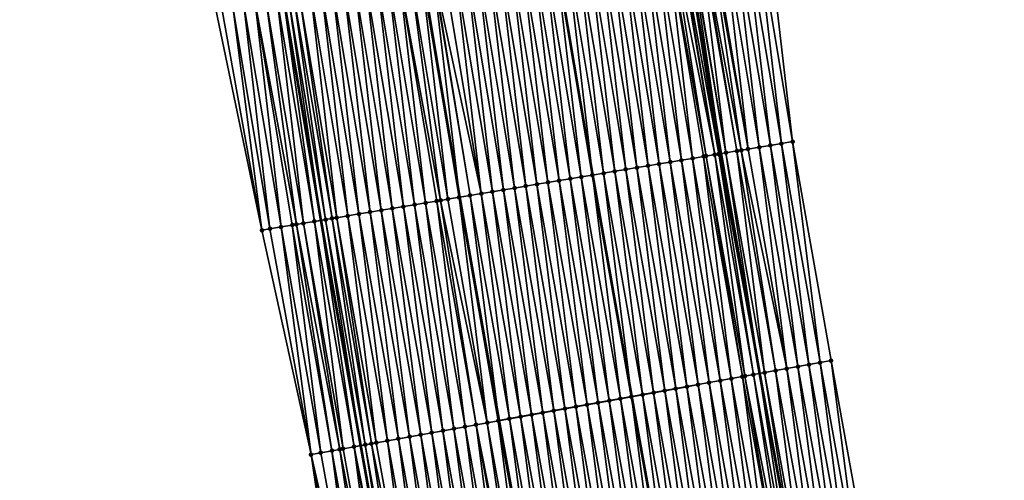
# Model space of a CAD drawing. Header units: feet. Extents: x 2007189 to 2022806, y 818621 to 837694.
# Tile 265 of 656: x 2011422 to 2011509, y 827265 to 827306. Entities that reach past the tile are written whole.
import ezdxf

# ---------------------------------------------------------------- set-up
doc = ezdxf.new("R2010")
doc.units = ezdxf.units.FT
doc.header["$MEASUREMENT"] = 0
for name, color, linetype, lineweight in [('EP_Travel Lane', 172, 'Continuous', 53), ('Road Shots', 141, 'Continuous', 100), ('Road X-Section', 40, 'Continuous', 13), ('STRIPING', 60, 'Continuous', 53)]:
    doc.layers.add(name, color=color, linetype=linetype, lineweight=lineweight)
doc.layers.add('I-77-MM17-21_SB-Surface-Border', color=7, linetype='Continuous')
doc.layers.add('I-77-MM17-21_SB-Surface-TIN', color=7, linetype='Continuous')

msp = doc.modelspace()

# ---------------------------------------------------------------- linework, layer by layer
at = {"layer": 'EP_Travel Lane'}
for points in [[(2011461.611, 827432.376, 309.488), (2011464.648, 827412.607, 309.493), (2011467.684, 827392.839, 309.502), (2011470.721, 827373.071, 309.527), (2011473.893, 827353.504, 309.521), (2011477.187, 827333.777, 309.524), (2011480.482, 827314.05, 309.549), (2011483.776, 827294.323, 309.576), (2011487.207, 827274.808, 309.643), (2011490.77, 827255.128, 309.674), (2011494.333, 827235.448, 309.736), (2011497.897, 827215.768, 309.792), (2011501.607, 827196.329, 309.832), (2011505.474, 827176.706, 309.868), (2011509.34, 827157.083, 309.91), (2011513.206, 827137.461, 310.004), (2011517.175, 827118.006, 310.08), (2011521.251, 827098.426, 310.181), (2011525.327, 827078.846, 310.295), (2011529.403, 827059.266, 310.413), (2011533.66, 827039.971, 310.509), (2011538.115, 827020.473, 310.614), (2011542.569, 827000.976, 310.719), (2011547.024, 826981.478, 310.833)], [(2011426.064, 827426.916, 310.794), (2011429.091, 827407.147, 310.802), (2011432.117, 827387.377, 310.828), (2011435.143, 827367.607, 310.851), (2011438.384, 827347.575, 310.855), (2011441.678, 827327.848, 310.845), (2011444.972, 827308.122, 310.868), (2011448.266, 827288.395, 310.946), (2011451.785, 827268.398, 311.017), (2011455.349, 827248.718, 311.053), (2011458.912, 827229.038, 311.106), (2011462.475, 827209.358, 311.148), (2011466.304, 827189.375, 311.196), (2011470.173, 827169.753, 311.222), (2011474.042, 827150.131, 311.281), (2011477.911, 827130.509, 311.393), (2011481.944, 827110.678, 311.453), (2011486.02, 827091.098, 311.535), (2011490.096, 827071.518, 311.642), (2011494.172, 827051.938, 311.763), (2011498.561, 827032.021, 311.834), (2011503.034, 827012.527, 311.925), (2011507.507, 826993.034, 312.024), (2011511.98, 826973.541, 312.131)]]:
    msp.add_polyline3d(points, dxfattribs=at)
at = {"layer": 'I-77-MM17-21_SB-Surface-Border', "color": 3, "linetype": 'Continuous', "lineweight": -3}
for points in [[(2011466.989, 827433.201, 309.261), (2011470.025, 827413.433, 309.277), (2011473.062, 827393.665, 309.278), (2011476.099, 827373.897, 309.291), (2011480.245, 827354.564, 309.259), (2011483.539, 827334.838, 309.252), (2011487.82, 827315.275, 309.221), (2011490.128, 827295.384, 309.303), (2011493.545, 827275.954, 309.337), (2011497.109, 827256.274, 309.373), (2011500.672, 827236.595, 309.43), (2011503.251, 827216.737, 309.549), (2011507.932, 827197.574, 309.526), (2011511.799, 827177.952, 309.559), (2011515.666, 827158.329, 309.614), (2011519.534, 827138.707, 309.701), (2011523.485, 827119.318, 309.79), (2011527.561, 827099.738, 309.885), (2011531.637, 827080.158, 309.994), (2011535.713, 827060.578, 310.1), (2011539.923, 827041.389, 310.19), (2011544.345, 827021.884, 310.285), (2011547.791, 827002.158, 310.445), (2011553.189, 826982.874, 310.509)], [(2011508.502, 826972.753, 312.228), (2011503.139, 826992.045, 312.154), (2011499.054, 827011.626, 312.036), (2011494.003, 827030.988, 311.939), (2011490.004, 827051.071, 311.856), (2011485.577, 827070.578, 311.78), (2011481.447, 827090.147, 311.674), (2011478.28, 827109.916, 311.548), (2011474.77, 827129.89, 311.451), (2011470.246, 827149.383, 311.353), (2011466.741, 827169.077, 311.302), (2011463.038, 827188.732, 311.291), (2011457.694, 827208.493, 311.337), (2011454.198, 827228.185, 311.3), (2011450.314, 827247.807, 311.256), (2011447.416, 827267.607, 311.166), (2011443.058, 827287.525, 311.167), (2011438.967, 827307.119, 311.141), (2011435.842, 827326.874, 311.084), (2011432.027, 827346.514, 311.113), (2011429.61, 827366.757, 311.049), (2011426.783, 827386.558, 311.006), (2011425.4, 827406.58, 310.921), (2011421.567, 827426.226, 310.937)]]:
    msp.add_polyline3d(points, dxfattribs=at)
at = {"layer": 'I-77-MM17-21_SB-Surface-TIN', "color": 128, "linetype": 'Continuous', "lineweight": -3}
for points in [[(2011488.155, 827295.055, 309.398), (2011485.847, 827314.946, 309.315), (2011484.861, 827314.781, 309.36)], [(2011489.142, 827295.219, 309.35), (2011486.834, 827315.111, 309.268), (2011485.847, 827314.946, 309.315)], [(2011488.155, 827295.055, 309.398), (2011489.142, 827295.219, 309.35), (2011485.847, 827314.946, 309.315)], [(2011490.128, 827295.384, 309.303), (2011487.82, 827315.275, 309.221), (2011486.834, 827315.111, 309.268)], [(2011489.142, 827295.219, 309.35), (2011490.128, 827295.384, 309.303), (2011486.834, 827315.111, 309.268)], [(2011483.585, 827294.292, 309.584), (2011480.482, 827314.05, 309.549), (2011480.002, 827313.97, 309.567)], [(2011480.86, 827314.113, 309.536), (2011480.482, 827314.05, 309.549), (2011483.776, 827294.323, 309.576)], [(2011483.585, 827294.292, 309.584), (2011483.776, 827294.323, 309.576), (2011480.482, 827314.05, 309.549)], [(2011484.21, 827294.396, 309.557), (2011480.916, 827314.123, 309.535), (2011480.86, 827314.113, 309.536)], [(2011484.21, 827294.396, 309.557), (2011480.86, 827314.113, 309.536), (2011483.776, 827294.323, 309.576)], [(2011484.21, 827294.396, 309.557), (2011481.754, 827314.263, 309.493), (2011480.916, 827314.123, 309.535)], [(2011485.196, 827294.561, 309.525), (2011481.902, 827314.287, 309.485), (2011481.754, 827314.263, 309.493)], [(2011484.21, 827294.396, 309.557), (2011485.196, 827294.561, 309.525), (2011481.754, 827314.263, 309.493)], [(2011485.575, 827294.624, 309.515), (2011482.661, 827314.414, 309.461), (2011481.902, 827314.287, 309.485)], [(2011485.196, 827294.561, 309.525), (2011485.575, 827294.624, 309.515), (2011481.902, 827314.287, 309.485)], [(2011486.183, 827294.725, 309.496), (2011482.888, 827314.452, 309.456), (2011482.661, 827314.414, 309.461)], [(2011485.575, 827294.624, 309.515), (2011486.183, 827294.725, 309.496), (2011482.661, 827314.414, 309.461)], [(2011486.183, 827294.725, 309.496), (2011483.875, 827314.617, 309.404), (2011482.888, 827314.452, 309.456)], [(2011487.169, 827294.89, 309.443), (2011484.861, 827314.781, 309.36), (2011483.875, 827314.617, 309.404)], [(2011486.183, 827294.725, 309.496), (2011487.169, 827294.89, 309.443), (2011483.875, 827314.617, 309.404)], [(2011487.169, 827294.89, 309.443), (2011488.155, 827295.055, 309.398), (2011484.861, 827314.781, 309.36)], [(2011477.305, 827293.243, 309.847), (2011474.998, 827313.135, 309.771), (2011474.011, 827312.97, 309.81)], [(2011478.292, 827293.408, 309.808), (2011475.984, 827313.299, 309.734), (2011474.998, 827313.135, 309.771)], [(2011477.305, 827293.243, 309.847), (2011478.292, 827293.408, 309.808), (2011474.998, 827313.135, 309.771)], [(2011479.278, 827293.573, 309.769), (2011476.97, 827313.464, 309.695), (2011475.984, 827313.299, 309.734)], [(2011478.292, 827293.408, 309.808), (2011479.278, 827293.573, 309.769), (2011475.984, 827313.299, 309.734)], [(2011480.265, 827293.737, 309.732), (2011477.957, 827313.629, 309.655), (2011476.97, 827313.464, 309.695)], [(2011479.278, 827293.573, 309.769), (2011480.265, 827293.737, 309.732), (2011476.97, 827313.464, 309.695)], [(2011481.251, 827293.902, 309.692), (2011478.943, 827313.793, 309.621), (2011477.957, 827313.629, 309.655)], [(2011480.265, 827293.737, 309.732), (2011481.251, 827293.902, 309.692), (2011477.957, 827313.629, 309.655)], [(2011482.46, 827294.104, 309.651), (2011479.315, 827313.856, 309.608), (2011478.943, 827313.793, 309.621)], [(2011481.251, 827293.902, 309.692), (2011482.237, 827294.067, 309.659), (2011478.943, 827313.793, 309.621)], [(2011482.237, 827294.067, 309.659), (2011482.46, 827294.104, 309.651), (2011478.943, 827313.793, 309.621)], [(2011483.224, 827294.231, 309.61), (2011479.929, 827313.958, 309.572), (2011479.315, 827313.856, 309.608)], [(2011482.46, 827294.104, 309.651), (2011483.224, 827294.231, 309.61), (2011479.315, 827313.856, 309.608)], [(2011483.224, 827294.231, 309.61), (2011480.002, 827313.97, 309.567), (2011479.929, 827313.958, 309.572)], [(2011483.224, 827294.231, 309.61), (2011483.585, 827294.292, 309.584), (2011480.002, 827313.97, 309.567)], [(2011470.066, 827312.311, 309.968), (2011469.079, 827312.147, 309.999), (2011472.374, 827292.42, 310.031)], [(2011473.36, 827292.584, 310.001), (2011471.052, 827312.476, 309.924), (2011470.066, 827312.311, 309.968)], [(2011473.36, 827292.584, 310.001), (2011470.066, 827312.311, 309.968), (2011472.374, 827292.42, 310.031)], [(2011474.346, 827292.749, 309.96), (2011472.039, 827312.641, 309.883), (2011471.052, 827312.476, 309.924)], [(2011473.36, 827292.584, 310.001), (2011474.346, 827292.749, 309.96), (2011471.052, 827312.476, 309.924)], [(2011475.333, 827292.914, 309.919), (2011473.025, 827312.805, 309.847), (2011472.039, 827312.641, 309.883)], [(2011474.346, 827292.749, 309.96), (2011475.333, 827292.914, 309.919), (2011472.039, 827312.641, 309.883)], [(2011476.319, 827293.078, 309.881), (2011474.011, 827312.97, 309.81), (2011473.025, 827312.805, 309.847)], [(2011475.333, 827292.914, 309.919), (2011476.319, 827293.078, 309.881), (2011473.025, 827312.805, 309.847)], [(2011476.319, 827293.078, 309.881), (2011477.305, 827293.243, 309.847), (2011474.011, 827312.97, 309.81)], [(2011467.442, 827291.596, 310.218), (2011465.134, 827311.488, 310.146), (2011464.148, 827311.323, 310.188)], [(2011468.428, 827291.761, 310.175), (2011466.12, 827311.653, 310.108), (2011465.134, 827311.488, 310.146)], [(2011467.442, 827291.596, 310.218), (2011468.428, 827291.761, 310.175), (2011465.134, 827311.488, 310.146)], [(2011469.415, 827291.926, 310.134), (2011467.107, 827311.817, 310.069), (2011466.12, 827311.653, 310.108)], [(2011468.428, 827291.761, 310.175), (2011469.415, 827291.926, 310.134), (2011466.12, 827311.653, 310.108)], [(2011470.401, 827292.09, 310.097), (2011468.093, 827311.982, 310.033), (2011467.107, 827311.817, 310.069)], [(2011469.415, 827291.926, 310.134), (2011470.401, 827292.09, 310.097), (2011467.107, 827311.817, 310.069)], [(2011471.387, 827292.255, 310.063), (2011469.079, 827312.147, 309.999), (2011468.093, 827311.982, 310.033)], [(2011470.401, 827292.09, 310.097), (2011471.387, 827292.255, 310.063), (2011468.093, 827311.982, 310.033)], [(2011471.387, 827292.255, 310.063), (2011472.374, 827292.42, 310.031), (2011469.079, 827312.147, 309.999)], [(2011462.51, 827290.773, 310.43), (2011459.216, 827310.5, 310.393), (2011458.315, 827310.349, 310.422)], [(2011462.51, 827290.773, 310.43), (2011460.202, 827310.664, 310.346), (2011459.216, 827310.5, 310.393)], [(2011463.497, 827290.938, 310.383), (2011461.189, 827310.829, 310.307), (2011460.202, 827310.664, 310.346)], [(2011462.51, 827290.773, 310.43), (2011463.497, 827290.938, 310.383), (2011460.202, 827310.664, 310.346)], [(2011464.483, 827291.102, 310.339), (2011462.175, 827310.994, 310.266), (2011461.189, 827310.829, 310.307)], [(2011463.497, 827290.938, 310.383), (2011464.483, 827291.102, 310.339), (2011461.189, 827310.829, 310.307)], [(2011465.469, 827291.267, 310.298), (2011463.161, 827311.159, 310.228), (2011462.175, 827310.994, 310.266)], [(2011464.483, 827291.102, 310.339), (2011465.469, 827291.267, 310.298), (2011462.175, 827310.994, 310.266)], [(2011466.456, 827291.432, 310.258), (2011464.148, 827311.323, 310.188), (2011463.161, 827311.159, 310.228)], [(2011465.469, 827291.267, 310.298), (2011466.456, 827291.432, 310.258), (2011463.161, 827311.159, 310.228)], [(2011466.456, 827291.432, 310.258), (2011467.442, 827291.596, 310.218), (2011464.148, 827311.323, 310.188)], [(2011456.592, 827289.785, 310.629), (2011454.284, 827309.676, 310.554), (2011453.298, 827309.512, 310.588)], [(2011457.579, 827289.95, 310.596), (2011455.271, 827309.841, 310.529), (2011454.284, 827309.676, 310.554)], [(2011456.592, 827289.785, 310.629), (2011457.579, 827289.95, 310.596), (2011454.284, 827309.676, 310.554)], [(2011458.897, 827290.17, 310.562), (2011456.257, 827310.006, 310.497), (2011455.271, 827309.841, 310.529)], [(2011457.579, 827289.95, 310.596), (2011458.565, 827290.114, 310.57), (2011455.271, 827309.841, 310.529)], [(2011458.565, 827290.114, 310.57), (2011458.897, 827290.17, 310.562), (2011455.271, 827309.841, 310.529)], [(2011459.551, 827290.279, 310.54), (2011457.243, 827310.17, 310.45), (2011456.257, 827310.006, 310.497)], [(2011458.897, 827290.17, 310.562), (2011459.551, 827290.279, 310.54), (2011456.257, 827310.006, 310.497)], [(2011460.538, 827290.444, 310.495), (2011457.285, 827310.177, 310.449), (2011457.243, 827310.17, 310.45)], [(2011459.551, 827290.279, 310.54), (2011460.538, 827290.444, 310.495), (2011457.243, 827310.17, 310.45)], [(2011458.23, 827310.335, 310.424), (2011457.285, 827310.177, 310.449), (2011460.579, 827290.451, 310.494)], [(2011460.538, 827290.444, 310.495), (2011460.579, 827290.451, 310.494), (2011457.285, 827310.177, 310.449)], [(2011461.524, 827290.608, 310.462), (2011458.315, 827310.349, 310.422), (2011458.23, 827310.335, 310.424)], [(2011461.524, 827290.608, 310.462), (2011458.23, 827310.335, 310.424), (2011460.579, 827290.451, 310.494)], [(2011461.524, 827290.608, 310.462), (2011462.51, 827290.773, 310.43), (2011458.315, 827310.349, 310.422)], [(2011451.66, 827288.962, 310.827), (2011449.353, 827308.853, 310.733), (2011448.366, 827308.688, 310.766)], [(2011452.647, 827289.126, 310.789), (2011450.339, 827309.018, 310.698), (2011449.353, 827308.853, 310.733)], [(2011451.66, 827288.962, 310.827), (2011452.647, 827289.126, 310.789), (2011449.353, 827308.853, 310.733)], [(2011453.633, 827289.291, 310.749), (2011451.325, 827309.182, 310.661), (2011450.339, 827309.018, 310.698)], [(2011452.647, 827289.126, 310.789), (2011453.633, 827289.291, 310.749), (2011450.339, 827309.018, 310.698)], [(2011454.619, 827289.456, 310.707), (2011452.312, 827309.347, 310.623), (2011451.325, 827309.182, 310.661)], [(2011453.633, 827289.291, 310.749), (2011454.619, 827289.456, 310.707), (2011451.325, 827309.182, 310.661)], [(2011455.606, 827289.62, 310.666), (2011453.298, 827309.512, 310.588), (2011452.312, 827309.347, 310.623)], [(2011454.619, 827289.456, 310.707), (2011455.606, 827289.62, 310.666), (2011452.312, 827309.347, 310.623)], [(2011455.606, 827289.62, 310.666), (2011456.592, 827289.785, 310.629), (2011453.298, 827309.512, 310.588)], [(2011446.729, 827288.138, 310.995), (2011444.421, 827308.03, 310.883), (2011443.434, 827307.865, 310.922)], [(2011447.715, 827288.303, 310.96), (2011444.972, 827308.122, 310.868), (2011444.421, 827308.03, 310.883)], [(2011446.729, 827288.138, 310.995), (2011447.715, 827288.303, 310.96), (2011444.421, 827308.03, 310.883)], [(2011445.407, 827308.194, 310.855), (2011444.972, 827308.122, 310.868), (2011448.266, 827288.395, 310.946)], [(2011447.715, 827288.303, 310.96), (2011448.266, 827288.395, 310.946), (2011444.972, 827308.122, 310.868)], [(2011448.701, 827288.467, 310.935), (2011445.885, 827308.274, 310.844), (2011445.407, 827308.194, 310.855)], [(2011448.701, 827288.467, 310.935), (2011445.407, 827308.194, 310.855), (2011448.266, 827288.395, 310.946)], [(2011449.279, 827288.564, 310.919), (2011446.393, 827308.359, 310.829), (2011445.885, 827308.274, 310.844)], [(2011448.701, 827288.467, 310.935), (2011449.279, 827288.564, 310.919), (2011445.885, 827308.274, 310.844)], [(2011449.688, 827288.632, 310.907), (2011447.38, 827308.524, 310.798), (2011446.393, 827308.359, 310.829)], [(2011449.279, 827288.564, 310.919), (2011449.688, 827288.632, 310.907), (2011446.393, 827308.359, 310.829)], [(2011450.674, 827288.797, 310.868), (2011448.366, 827308.688, 310.766), (2011447.38, 827308.524, 310.798)], [(2011449.688, 827288.632, 310.907), (2011450.674, 827288.797, 310.868), (2011447.38, 827308.524, 310.798)], [(2011450.674, 827288.797, 310.868), (2011451.66, 827288.962, 310.827), (2011448.366, 827308.688, 310.766)], [(2011443.058, 827287.525, 311.167), (2011439.489, 827307.206, 311.123), (2011438.967, 827307.119, 311.141)], [(2011443.058, 827287.525, 311.167), (2011440.475, 827307.371, 311.077), (2011439.489, 827307.206, 311.123)], [(2011443.77, 827287.644, 311.141), (2011441.462, 827307.536, 311.016), (2011440.475, 827307.371, 311.077)], [(2011443.058, 827287.525, 311.167), (2011443.77, 827287.644, 311.141), (2011440.475, 827307.371, 311.077)], [(2011444.756, 827287.809, 311.093), (2011442.448, 827307.7, 310.964), (2011441.462, 827307.536, 311.016)], [(2011443.77, 827287.644, 311.141), (2011444.756, 827287.809, 311.093), (2011441.462, 827307.536, 311.016)], [(2011445.742, 827287.973, 311.042), (2011442.469, 827307.704, 310.963), (2011442.448, 827307.7, 310.964)], [(2011444.756, 827287.809, 311.093), (2011445.742, 827287.973, 311.042), (2011442.448, 827307.7, 310.964)], [(2011446.113, 827288.035, 311.023), (2011443.434, 827307.865, 310.922), (2011442.469, 827307.704, 310.963)], [(2011445.742, 827287.973, 311.042), (2011446.113, 827288.035, 311.023), (2011442.469, 827307.704, 310.963)], [(2011446.113, 827288.035, 311.023), (2011446.729, 827288.138, 310.995), (2011443.434, 827307.865, 310.922)], [(2011489.609, 827275.242, 309.536), (2011487.169, 827294.89, 309.443), (2011486.183, 827294.725, 309.496)], [(2011490.593, 827275.42, 309.483), (2011488.155, 827295.055, 309.398), (2011487.169, 827294.89, 309.443)], [(2011489.609, 827275.242, 309.536), (2011490.593, 827275.42, 309.483), (2011487.169, 827294.89, 309.443)], [(2011491.577, 827275.598, 309.435), (2011489.142, 827295.219, 309.35), (2011488.155, 827295.055, 309.398)], [(2011490.593, 827275.42, 309.483), (2011491.577, 827275.598, 309.435), (2011488.155, 827295.055, 309.398)], [(2011492.561, 827275.776, 309.388), (2011490.128, 827295.384, 309.303), (2011489.142, 827295.219, 309.35)], [(2011491.577, 827275.598, 309.435), (2011492.561, 827275.776, 309.388), (2011489.142, 827295.219, 309.35)], [(2011492.561, 827275.776, 309.388), (2011493.545, 827275.954, 309.337), (2011490.128, 827295.384, 309.303)], [(2011483.705, 827274.174, 309.785), (2011481.251, 827293.902, 309.692), (2011480.265, 827293.737, 309.732)], [(2011484.689, 827274.352, 309.747), (2011482.237, 827294.067, 309.659), (2011481.251, 827293.902, 309.692)], [(2011483.705, 827274.174, 309.785), (2011484.689, 827274.352, 309.747), (2011481.251, 827293.902, 309.692)], [(2011485.673, 827274.53, 309.714), (2011482.46, 827294.104, 309.651), (2011482.237, 827294.067, 309.659)], [(2011484.689, 827274.352, 309.747), (2011485.673, 827274.53, 309.714), (2011482.237, 827294.067, 309.659)], [(2011485.902, 827274.572, 309.705), (2011483.224, 827294.231, 309.61), (2011482.46, 827294.104, 309.651)], [(2011485.673, 827274.53, 309.714), (2011485.902, 827274.572, 309.705), (2011482.46, 827294.104, 309.651)], [(2011486.657, 827274.708, 309.671), (2011483.585, 827294.292, 309.584), (2011483.224, 827294.231, 309.61)], [(2011485.902, 827274.572, 309.705), (2011486.657, 827274.708, 309.671), (2011483.224, 827294.231, 309.61)], [(2011483.585, 827294.292, 309.584), (2011487.207, 827274.808, 309.643), (2011483.776, 827294.323, 309.576)], [(2011486.657, 827274.708, 309.671), (2011487.207, 827274.808, 309.643), (2011483.585, 827294.292, 309.584)], [(2011484.21, 827294.396, 309.557), (2011483.776, 827294.323, 309.576), (2011487.207, 827274.808, 309.643)], [(2011487.641, 827274.886, 309.62), (2011485.196, 827294.561, 309.525), (2011484.21, 827294.396, 309.557)], [(2011487.641, 827274.886, 309.62), (2011484.21, 827294.396, 309.557), (2011487.207, 827274.808, 309.643)], [(2011488.625, 827275.064, 309.574), (2011485.575, 827294.624, 309.515), (2011485.196, 827294.561, 309.525)], [(2011487.641, 827274.886, 309.62), (2011488.625, 827275.064, 309.574), (2011485.196, 827294.561, 309.525)], [(2011489.609, 827275.242, 309.536), (2011486.183, 827294.725, 309.496), (2011485.575, 827294.624, 309.515)], [(2011488.625, 827275.064, 309.574), (2011489.609, 827275.242, 309.536), (2011485.575, 827294.624, 309.515)], [(2011478.785, 827273.284, 309.97), (2011476.319, 827293.078, 309.881), (2011475.333, 827292.914, 309.919)], [(2011479.769, 827273.462, 309.934), (2011477.305, 827293.243, 309.847), (2011476.319, 827293.078, 309.881)], [(2011478.785, 827273.284, 309.97), (2011479.769, 827273.462, 309.934), (2011476.319, 827293.078, 309.881)], [(2011480.753, 827273.64, 309.9), (2011478.292, 827293.408, 309.808), (2011477.305, 827293.243, 309.847)], [(2011479.769, 827273.462, 309.934), (2011480.753, 827273.64, 309.9), (2011477.305, 827293.243, 309.847)], [(2011481.737, 827273.818, 309.86), (2011479.278, 827293.573, 309.769), (2011478.292, 827293.408, 309.808)], [(2011480.753, 827273.64, 309.9), (2011481.737, 827273.818, 309.86), (2011478.292, 827293.408, 309.808)], [(2011482.721, 827273.996, 309.824), (2011480.265, 827293.737, 309.732), (2011479.278, 827293.573, 309.769)], [(2011481.737, 827273.818, 309.86), (2011482.721, 827273.996, 309.824), (2011479.278, 827293.573, 309.769)], [(2011482.721, 827273.996, 309.824), (2011483.705, 827274.174, 309.785), (2011480.265, 827293.737, 309.732)], [(2011473.865, 827272.393, 310.151), (2011471.387, 827292.255, 310.063), (2011470.401, 827292.09, 310.097)], [(2011474.849, 827272.571, 310.116), (2011472.374, 827292.42, 310.031), (2011471.387, 827292.255, 310.063)], [(2011473.865, 827272.393, 310.151), (2011474.849, 827272.571, 310.116), (2011471.387, 827292.255, 310.063)], [(2011473.36, 827292.584, 310.001), (2011472.374, 827292.42, 310.031), (2011475.833, 827272.749, 310.082)], [(2011474.849, 827272.571, 310.116), (2011475.833, 827272.749, 310.082), (2011472.374, 827292.42, 310.031)], [(2011476.817, 827272.927, 310.05), (2011474.346, 827292.749, 309.96), (2011473.36, 827292.584, 310.001)], [(2011476.817, 827272.927, 310.05), (2011473.36, 827292.584, 310.001), (2011475.833, 827272.749, 310.082)], [(2011477.801, 827273.106, 310.008), (2011475.333, 827292.914, 309.919), (2011474.346, 827292.749, 309.96)], [(2011476.817, 827272.927, 310.05), (2011477.801, 827273.106, 310.008), (2011474.346, 827292.749, 309.96)], [(2011477.801, 827273.106, 310.008), (2011478.785, 827273.284, 309.97), (2011475.333, 827292.914, 309.919)], [(2011468.945, 827271.503, 310.356), (2011466.456, 827291.432, 310.258), (2011465.469, 827291.267, 310.298)], [(2011469.929, 827271.681, 310.316), (2011467.442, 827291.596, 310.218), (2011466.456, 827291.432, 310.258)], [(2011468.945, 827271.503, 310.356), (2011469.929, 827271.681, 310.316), (2011466.456, 827291.432, 310.258)], [(2011470.913, 827271.859, 310.273), (2011468.428, 827291.761, 310.175), (2011467.442, 827291.596, 310.218)], [(2011469.929, 827271.681, 310.316), (2011470.913, 827271.859, 310.273), (2011467.442, 827291.596, 310.218)], [(2011471.897, 827272.037, 310.23), (2011469.415, 827291.926, 310.134), (2011468.428, 827291.761, 310.175)], [(2011470.913, 827271.859, 310.273), (2011471.897, 827272.037, 310.23), (2011468.428, 827291.761, 310.175)], [(2011472.881, 827272.215, 310.189), (2011470.401, 827292.09, 310.097), (2011469.415, 827291.926, 310.134)], [(2011471.897, 827272.037, 310.23), (2011472.881, 827272.215, 310.189), (2011469.415, 827291.926, 310.134)], [(2011472.881, 827272.215, 310.189), (2011473.865, 827272.393, 310.151), (2011470.401, 827292.09, 310.097)], [(2011463.041, 827270.435, 310.585), (2011460.538, 827290.444, 310.495), (2011459.551, 827290.279, 310.54)], [(2011464.025, 827270.613, 310.549), (2011460.579, 827290.451, 310.494), (2011460.538, 827290.444, 310.495)], [(2011463.041, 827270.435, 310.585), (2011464.025, 827270.613, 310.549), (2011460.538, 827290.444, 310.495)], [(2011461.524, 827290.608, 310.462), (2011460.579, 827290.451, 310.494), (2011464.068, 827270.62, 310.548)], [(2011464.025, 827270.613, 310.549), (2011464.068, 827270.62, 310.548), (2011460.579, 827290.451, 310.494)], [(2011465.009, 827270.791, 310.515), (2011462.51, 827290.773, 310.43), (2011461.524, 827290.608, 310.462)], [(2011465.009, 827270.791, 310.515), (2011461.524, 827290.608, 310.462), (2011464.068, 827270.62, 310.548)], [(2011465.993, 827270.969, 310.476), (2011463.497, 827290.938, 310.383), (2011462.51, 827290.773, 310.43)], [(2011465.009, 827270.791, 310.515), (2011465.993, 827270.969, 310.476), (2011462.51, 827290.773, 310.43)], [(2011466.977, 827271.147, 310.434), (2011464.483, 827291.102, 310.339), (2011463.497, 827290.938, 310.383)], [(2011465.993, 827270.969, 310.476), (2011466.977, 827271.147, 310.434), (2011463.497, 827290.938, 310.383)], [(2011467.961, 827271.325, 310.393), (2011465.469, 827291.267, 310.298), (2011464.483, 827291.102, 310.339)], [(2011466.977, 827271.147, 310.434), (2011467.961, 827271.325, 310.393), (2011464.483, 827291.102, 310.339)], [(2011467.961, 827271.325, 310.393), (2011468.945, 827271.503, 310.356), (2011465.469, 827291.267, 310.298)], [(2011458.121, 827269.544, 310.772), (2011455.606, 827289.62, 310.666), (2011454.619, 827289.456, 310.707)], [(2011459.105, 827269.722, 310.732), (2011456.592, 827289.785, 310.629), (2011455.606, 827289.62, 310.666)], [(2011458.121, 827269.544, 310.772), (2011459.105, 827269.722, 310.732), (2011455.606, 827289.62, 310.666)], [(2011460.089, 827269.9, 310.694), (2011457.579, 827289.95, 310.596), (2011456.592, 827289.785, 310.629)], [(2011459.105, 827269.722, 310.732), (2011460.089, 827269.9, 310.694), (2011456.592, 827289.785, 310.629)], [(2011461.073, 827270.078, 310.656), (2011458.565, 827290.114, 310.57), (2011457.579, 827289.95, 310.596)], [(2011460.089, 827269.9, 310.694), (2011461.073, 827270.078, 310.656), (2011457.579, 827289.95, 310.596)], [(2011462.057, 827270.257, 310.622), (2011458.897, 827290.17, 310.562), (2011458.565, 827290.114, 310.57)], [(2011461.073, 827270.078, 310.656), (2011462.057, 827270.257, 310.622), (2011458.565, 827290.114, 310.57)], [(2011463.041, 827270.435, 310.585), (2011459.551, 827290.279, 310.54), (2011458.897, 827290.17, 310.562)], [(2011462.057, 827270.257, 310.622), (2011463.041, 827270.435, 310.585), (2011458.897, 827290.17, 310.562)], [(2011453.201, 827268.654, 310.98), (2011450.674, 827288.797, 310.868), (2011449.688, 827288.632, 310.907)], [(2011454.185, 827268.832, 310.94), (2011451.66, 827288.962, 310.827), (2011450.674, 827288.797, 310.868)], [(2011453.201, 827268.654, 310.98), (2011454.185, 827268.832, 310.94), (2011450.674, 827288.797, 310.868)], [(2011455.169, 827269.01, 310.897), (2011452.647, 827289.126, 310.789), (2011451.66, 827288.962, 310.827)], [(2011454.185, 827268.832, 310.94), (2011455.169, 827269.01, 310.897), (2011451.66, 827288.962, 310.827)], [(2011456.153, 827269.188, 310.855), (2011453.633, 827289.291, 310.749), (2011452.647, 827289.126, 310.789)], [(2011455.169, 827269.01, 310.897), (2011456.153, 827269.188, 310.855), (2011452.647, 827289.126, 310.789)], [(2011457.137, 827269.366, 310.814), (2011454.619, 827289.456, 310.707), (2011453.633, 827289.291, 310.749)], [(2011456.153, 827269.188, 310.855), (2011457.137, 827269.366, 310.814), (2011453.633, 827289.291, 310.749)], [(2011457.137, 827269.366, 310.814), (2011458.121, 827269.544, 310.772), (2011454.619, 827289.456, 310.707)], [(2011447.416, 827267.607, 311.166), (2011444.756, 827287.809, 311.093), (2011443.77, 827287.644, 311.141)], [(2011448.28, 827267.764, 311.128), (2011445.742, 827287.973, 311.042), (2011444.756, 827287.809, 311.093)], [(2011447.416, 827267.607, 311.166), (2011448.28, 827267.764, 311.128), (2011444.756, 827287.809, 311.093)], [(2011449.264, 827267.942, 311.088), (2011446.113, 827288.035, 311.023), (2011445.742, 827287.973, 311.042)], [(2011448.28, 827267.764, 311.128), (2011449.264, 827267.942, 311.088), (2011445.742, 827287.973, 311.042)], [(2011449.958, 827268.067, 311.063), (2011446.729, 827288.138, 310.995), (2011446.113, 827288.035, 311.023)], [(2011449.264, 827267.942, 311.088), (2011449.958, 827268.067, 311.063), (2011446.113, 827288.035, 311.023)], [(2011450.248, 827268.12, 311.054), (2011447.715, 827288.303, 310.96), (2011446.729, 827288.138, 310.995)], [(2011449.958, 827268.067, 311.063), (2011450.248, 827268.12, 311.054), (2011446.729, 827288.138, 310.995)], [(2011451.232, 827268.298, 311.028), (2011448.266, 827288.395, 310.946), (2011447.715, 827288.303, 310.96)], [(2011450.248, 827268.12, 311.054), (2011451.232, 827268.298, 311.028), (2011447.715, 827288.303, 310.96)], [(2011448.701, 827288.467, 310.935), (2011448.266, 827288.395, 310.946), (2011451.785, 827268.398, 311.017)], [(2011451.232, 827268.298, 311.028), (2011451.785, 827268.398, 311.017), (2011448.266, 827288.395, 310.946)], [(2011452.216, 827268.476, 311.008), (2011449.279, 827288.564, 310.919), (2011448.701, 827288.467, 310.935)], [(2011452.216, 827268.476, 311.008), (2011448.701, 827288.467, 310.935), (2011451.785, 827268.398, 311.017)], [(2011452.773, 827268.577, 310.993), (2011449.688, 827288.632, 310.907), (2011449.279, 827288.564, 310.919)], [(2011452.216, 827268.476, 311.008), (2011452.773, 827268.577, 310.993), (2011449.279, 827288.564, 310.919)], [(2011452.773, 827268.577, 310.993), (2011453.201, 827268.654, 310.98), (2011449.688, 827288.632, 310.907)], [(2011447.416, 827267.607, 311.166), (2011443.77, 827287.644, 311.141), (2011443.058, 827287.525, 311.167)], [(2011494.157, 827255.74, 309.522), (2011491.577, 827275.598, 309.435), (2011490.593, 827275.42, 309.483)], [(2011495.141, 827255.918, 309.474), (2011492.561, 827275.776, 309.388), (2011491.577, 827275.598, 309.435)], [(2011494.157, 827255.74, 309.522), (2011495.141, 827255.918, 309.474), (2011491.577, 827275.598, 309.435)], [(2011496.125, 827256.096, 309.423), (2011493.545, 827275.954, 309.337), (2011492.561, 827275.776, 309.388)], [(2011495.141, 827255.918, 309.474), (2011496.125, 827256.096, 309.423), (2011492.561, 827275.776, 309.388)], [(2011496.125, 827256.096, 309.423), (2011497.109, 827256.274, 309.373), (2011493.545, 827275.954, 309.337)], [(2011489.698, 827254.934, 309.729), (2011486.657, 827274.708, 309.671), (2011485.902, 827274.572, 309.705)], [(2011490.22, 827255.028, 309.703), (2011487.207, 827274.808, 309.643), (2011486.657, 827274.708, 309.671)], [(2011489.698, 827254.934, 309.729), (2011490.22, 827255.028, 309.703), (2011486.657, 827274.708, 309.671)], [(2011487.641, 827274.886, 309.62), (2011487.207, 827274.808, 309.643), (2011490.77, 827255.128, 309.674)], [(2011490.22, 827255.028, 309.703), (2011490.77, 827255.128, 309.674), (2011487.207, 827274.808, 309.643)], [(2011491.205, 827255.206, 309.652), (2011488.625, 827275.064, 309.574), (2011487.641, 827274.886, 309.62)], [(2011491.205, 827255.206, 309.652), (2011487.641, 827274.886, 309.62), (2011490.77, 827255.128, 309.674)], [(2011492.189, 827255.384, 309.613), (2011489.609, 827275.242, 309.536), (2011488.625, 827275.064, 309.574)], [(2011491.205, 827255.206, 309.652), (2011492.189, 827255.384, 309.613), (2011488.625, 827275.064, 309.574)], [(2011493.173, 827255.562, 309.574), (2011490.593, 827275.42, 309.483), (2011489.609, 827275.242, 309.536)], [(2011492.189, 827255.384, 309.613), (2011493.173, 827255.562, 309.574), (2011489.609, 827275.242, 309.536)], [(2011493.173, 827255.562, 309.574), (2011494.157, 827255.74, 309.522), (2011490.593, 827275.42, 309.483)], [(2011484.316, 827253.96, 309.932), (2011481.737, 827273.818, 309.86), (2011480.753, 827273.64, 309.9)], [(2011485.3, 827254.138, 309.894), (2011482.721, 827273.996, 309.824), (2011481.737, 827273.818, 309.86)], [(2011484.316, 827253.96, 309.932), (2011485.3, 827254.138, 309.894), (2011481.737, 827273.818, 309.86)], [(2011486.284, 827254.316, 309.856), (2011483.705, 827274.174, 309.785), (2011482.721, 827273.996, 309.824)], [(2011485.3, 827254.138, 309.894), (2011486.284, 827254.316, 309.856), (2011482.721, 827273.996, 309.824)], [(2011487.268, 827254.494, 309.815), (2011484.689, 827274.352, 309.747), (2011483.705, 827274.174, 309.785)], [(2011486.284, 827254.316, 309.856), (2011487.268, 827254.494, 309.815), (2011483.705, 827274.174, 309.785)], [(2011488.252, 827254.672, 309.774), (2011485.673, 827274.53, 309.714), (2011484.689, 827274.352, 309.747)], [(2011487.268, 827254.494, 309.815), (2011488.252, 827254.672, 309.774), (2011484.689, 827274.352, 309.747)], [(2011489.236, 827254.85, 309.746), (2011485.902, 827274.572, 309.705), (2011485.673, 827274.53, 309.714)], [(2011488.252, 827254.672, 309.774), (2011489.236, 827254.85, 309.746), (2011485.673, 827274.53, 309.714)], [(2011489.236, 827254.85, 309.746), (2011489.698, 827254.934, 309.729), (2011485.902, 827274.572, 309.705)], [(2011480.38, 827253.248, 310.086), (2011477.801, 827273.106, 310.008), (2011476.817, 827272.927, 310.05)], [(2011481.364, 827253.426, 310.041), (2011478.785, 827273.284, 309.97), (2011477.801, 827273.106, 310.008)], [(2011480.38, 827253.248, 310.086), (2011481.364, 827253.426, 310.041), (2011477.801, 827273.106, 310.008)], [(2011482.348, 827253.604, 310), (2011479.769, 827273.462, 309.934), (2011478.785, 827273.284, 309.97)], [(2011481.364, 827253.426, 310.041), (2011482.348, 827253.604, 310), (2011478.785, 827273.284, 309.97)], [(2011483.332, 827253.782, 309.965), (2011480.753, 827273.64, 309.9), (2011479.769, 827273.462, 309.934)], [(2011482.348, 827253.604, 310), (2011483.332, 827253.782, 309.965), (2011479.769, 827273.462, 309.934)], [(2011483.332, 827253.782, 309.965), (2011484.316, 827253.96, 309.932), (2011480.753, 827273.64, 309.9)], [(2011475.46, 827252.357, 310.265), (2011472.881, 827272.215, 310.189), (2011471.897, 827272.037, 310.23)], [(2011476.444, 827252.535, 310.224), (2011473.865, 827272.393, 310.151), (2011472.881, 827272.215, 310.189)], [(2011475.46, 827252.357, 310.265), (2011476.444, 827252.535, 310.224), (2011472.881, 827272.215, 310.189)], [(2011477.428, 827252.713, 310.188), (2011474.849, 827272.571, 310.116), (2011473.865, 827272.393, 310.151)], [(2011476.444, 827252.535, 310.224), (2011477.428, 827252.713, 310.188), (2011473.865, 827272.393, 310.151)], [(2011478.412, 827252.891, 310.154), (2011475.833, 827272.749, 310.082), (2011474.849, 827272.571, 310.116)], [(2011477.428, 827252.713, 310.188), (2011478.412, 827252.891, 310.154), (2011474.849, 827272.571, 310.116)], [(2011476.817, 827272.927, 310.05), (2011475.833, 827272.749, 310.082), (2011479.396, 827253.069, 310.122)], [(2011478.412, 827252.891, 310.154), (2011479.396, 827253.069, 310.122), (2011475.833, 827272.749, 310.082)], [(2011480.38, 827253.248, 310.086), (2011476.817, 827272.927, 310.05), (2011479.396, 827253.069, 310.122)], [(2011470.54, 827251.467, 310.467), (2011467.961, 827271.325, 310.393), (2011466.977, 827271.147, 310.434)], [(2011471.524, 827251.645, 310.426), (2011468.945, 827271.503, 310.356), (2011467.961, 827271.325, 310.393)], [(2011470.54, 827251.467, 310.467), (2011471.524, 827251.645, 310.426), (2011467.961, 827271.325, 310.393)], [(2011472.508, 827251.823, 310.389), (2011469.929, 827271.681, 310.316), (2011468.945, 827271.503, 310.356)], [(2011471.524, 827251.645, 310.426), (2011472.508, 827251.823, 310.389), (2011468.945, 827271.503, 310.356)], [(2011473.492, 827252.001, 310.352), (2011470.913, 827271.859, 310.273), (2011469.929, 827271.681, 310.316)], [(2011472.508, 827251.823, 310.389), (2011473.492, 827252.001, 310.352), (2011469.929, 827271.681, 310.316)], [(2011474.476, 827252.179, 310.309), (2011471.897, 827272.037, 310.23), (2011470.913, 827271.859, 310.273)], [(2011473.492, 827252.001, 310.352), (2011474.476, 827252.179, 310.309), (2011470.913, 827271.859, 310.273)], [(2011474.476, 827252.179, 310.309), (2011475.46, 827252.357, 310.265), (2011471.897, 827272.037, 310.23)], [(2011465.934, 827250.633, 310.656), (2011463.041, 827270.435, 310.585), (2011462.057, 827270.257, 310.622)], [(2011466.604, 827250.755, 310.633), (2011464.025, 827270.613, 310.549), (2011463.041, 827270.435, 310.585)], [(2011465.934, 827250.633, 310.656), (2011466.604, 827250.755, 310.633), (2011463.041, 827270.435, 310.585)], [(2011467.588, 827250.933, 310.596), (2011464.068, 827270.62, 310.548), (2011464.025, 827270.613, 310.549)], [(2011466.604, 827250.755, 310.633), (2011467.588, 827250.933, 310.596), (2011464.025, 827270.613, 310.549)], [(2011465.009, 827270.791, 310.515), (2011464.068, 827270.62, 310.548), (2011467.631, 827250.94, 310.594)], [(2011467.588, 827250.933, 310.596), (2011467.631, 827250.94, 310.594), (2011464.068, 827270.62, 310.548)], [(2011468.572, 827251.111, 310.558), (2011465.993, 827270.969, 310.476), (2011465.009, 827270.791, 310.515)], [(2011468.572, 827251.111, 310.558), (2011465.009, 827270.791, 310.515), (2011467.631, 827250.94, 310.594)], [(2011469.556, 827251.289, 310.514), (2011466.977, 827271.147, 310.434), (2011465.993, 827270.969, 310.476)], [(2011468.572, 827251.111, 310.558), (2011469.556, 827251.289, 310.514), (2011465.993, 827270.969, 310.476)], [(2011469.556, 827251.289, 310.514), (2011470.54, 827251.467, 310.467), (2011466.977, 827271.147, 310.434)], [(2011460.7, 827249.686, 310.856), (2011458.121, 827269.544, 310.772), (2011457.137, 827269.366, 310.814)], [(2011461.684, 827249.864, 310.814), (2011459.105, 827269.722, 310.732), (2011458.121, 827269.544, 310.772)], [(2011460.7, 827249.686, 310.856), (2011461.684, 827249.864, 310.814), (2011458.121, 827269.544, 310.772)], [(2011462.668, 827250.042, 310.771), (2011460.089, 827269.9, 310.694), (2011459.105, 827269.722, 310.732)], [(2011461.684, 827249.864, 310.814), (2011462.668, 827250.042, 310.771), (2011459.105, 827269.722, 310.732)], [(2011463.652, 827250.22, 310.729), (2011461.073, 827270.078, 310.656), (2011460.089, 827269.9, 310.694)], [(2011462.668, 827250.042, 310.771), (2011463.652, 827250.22, 310.729), (2011460.089, 827269.9, 310.694)], [(2011464.636, 827250.398, 310.694), (2011462.057, 827270.257, 310.622), (2011461.073, 827270.078, 310.656)], [(2011463.652, 827250.22, 310.729), (2011464.636, 827250.398, 310.694), (2011461.073, 827270.078, 310.656)], [(2011464.636, 827250.398, 310.694), (2011465.62, 827250.577, 310.666), (2011462.057, 827270.257, 310.622)], [(2011465.62, 827250.577, 310.666), (2011465.934, 827250.633, 310.656), (2011462.057, 827270.257, 310.622)], [(2011455.78, 827248.796, 311.04), (2011452.773, 827268.577, 310.993), (2011452.216, 827268.476, 311.008)], [(2011456.764, 827248.974, 311.01), (2011453.201, 827268.654, 310.98), (2011452.773, 827268.577, 310.993)], [(2011455.78, 827248.796, 311.04), (2011456.764, 827248.974, 311.01), (2011452.773, 827268.577, 310.993)], [(2011456.764, 827248.974, 311.01), (2011454.185, 827268.832, 310.94), (2011453.201, 827268.654, 310.98)], [(2011457.748, 827249.152, 310.975), (2011455.169, 827269.01, 310.897), (2011454.185, 827268.832, 310.94)], [(2011456.764, 827248.974, 311.01), (2011457.748, 827249.152, 310.975), (2011454.185, 827268.832, 310.94)], [(2011458.732, 827249.33, 310.936), (2011456.153, 827269.188, 310.855), (2011455.169, 827269.01, 310.897)], [(2011457.748, 827249.152, 310.975), (2011458.732, 827249.33, 310.936), (2011455.169, 827269.01, 310.897)], [(2011459.716, 827249.508, 310.896), (2011457.137, 827269.366, 310.814), (2011456.153, 827269.188, 310.855)], [(2011458.732, 827249.33, 310.936), (2011459.716, 827249.508, 310.896), (2011456.153, 827269.188, 310.855)], [(2011459.716, 827249.508, 310.896), (2011460.7, 827249.686, 310.856), (2011457.137, 827269.366, 310.814)], [(2011451.844, 827248.084, 311.19), (2011448.28, 827267.764, 311.128), (2011447.416, 827267.607, 311.166)], [(2011451.844, 827248.084, 311.19), (2011449.264, 827267.942, 311.088), (2011448.28, 827267.764, 311.128)], [(2011452.828, 827248.262, 311.147), (2011449.958, 827268.067, 311.063), (2011449.264, 827267.942, 311.088)], [(2011451.844, 827248.084, 311.19), (2011452.828, 827248.262, 311.147), (2011449.264, 827267.942, 311.088)], [(2011453.812, 827248.44, 311.107), (2011450.248, 827268.12, 311.054), (2011449.958, 827268.067, 311.063)], [(2011452.828, 827248.262, 311.147), (2011453.812, 827248.44, 311.107), (2011449.958, 827268.067, 311.063)], [(2011453.812, 827248.44, 311.107), (2011451.232, 827268.298, 311.028), (2011450.248, 827268.12, 311.054)], [(2011455.13, 827248.678, 311.06), (2011451.785, 827268.398, 311.017), (2011451.232, 827268.298, 311.028)], [(2011453.812, 827248.44, 311.107), (2011454.796, 827248.618, 311.071), (2011451.232, 827268.298, 311.028)], [(2011454.796, 827248.618, 311.071), (2011455.13, 827248.678, 311.06), (2011451.232, 827268.298, 311.028)], [(2011452.216, 827268.476, 311.008), (2011451.785, 827268.398, 311.017), (2011455.349, 827248.718, 311.053)], [(2011455.13, 827248.678, 311.06), (2011455.349, 827248.718, 311.053), (2011451.785, 827268.398, 311.017)], [(2011455.78, 827248.796, 311.04), (2011452.216, 827268.476, 311.008), (2011455.349, 827248.718, 311.053)], [(2011450.314, 827247.807, 311.256), (2011450.86, 827247.906, 311.233), (2011447.416, 827267.607, 311.166)], [(2011450.86, 827247.906, 311.233), (2011451.844, 827248.084, 311.19), (2011447.416, 827267.607, 311.166)]]:
    msp.add_3dface(points, dxfattribs=at)
at = {"layer": 'Road Shots', "lineweight": 100}
for p in [(2011487.169, 827294.89, 309.443), (2011488.155, 827295.055, 309.398), (2011489.142, 827295.219, 309.35), (2011490.128, 827295.384, 309.303), (2011481.251, 827293.902, 309.692), (2011482.237, 827294.067, 309.659), (2011482.46, 827294.104, 309.651), (2011483.224, 827294.231, 309.61), (2011483.585, 827294.292, 309.584), (2011484.21, 827294.396, 309.557), (2011485.196, 827294.561, 309.525), (2011485.575, 827294.624, 309.515), (2011486.183, 827294.725, 309.496), (2011476.319, 827293.078, 309.881), (2011477.305, 827293.243, 309.847), (2011478.292, 827293.408, 309.808), (2011479.278, 827293.573, 309.769), (2011480.265, 827293.737, 309.732), (2011471.387, 827292.255, 310.063), (2011472.374, 827292.42, 310.031), (2011473.36, 827292.584, 310.001), (2011474.346, 827292.749, 309.96), (2011475.333, 827292.914, 309.919), (2011466.456, 827291.432, 310.258), (2011467.442, 827291.596, 310.218), (2011468.428, 827291.761, 310.175), (2011469.415, 827291.926, 310.134), (2011470.401, 827292.09, 310.097), (2011460.538, 827290.444, 310.495), (2011461.524, 827290.608, 310.462), (2011462.51, 827290.773, 310.43), (2011463.497, 827290.938, 310.383), (2011464.483, 827291.102, 310.339), (2011465.469, 827291.267, 310.298), (2011455.606, 827289.62, 310.666), (2011456.592, 827289.785, 310.629), (2011457.579, 827289.95, 310.596), (2011458.565, 827290.114, 310.57), (2011458.897, 827290.17, 310.562), (2011459.551, 827290.279, 310.54), (2011450.674, 827288.797, 310.868), (2011451.66, 827288.962, 310.827), (2011452.647, 827289.126, 310.789), (2011453.633, 827289.291, 310.749), (2011454.619, 827289.456, 310.707), (2011444.756, 827287.809, 311.093), (2011445.742, 827287.973, 311.042), (2011446.113, 827288.035, 311.023), (2011446.729, 827288.138, 310.995), (2011447.715, 827288.303, 310.96), (2011448.701, 827288.467, 310.935), (2011449.279, 827288.564, 310.919), (2011449.688, 827288.632, 310.907), (2011443.058, 827287.525, 311.167), (2011443.77, 827287.644, 311.141), (2011491.577, 827275.598, 309.435), (2011492.561, 827275.776, 309.388), (2011493.545, 827275.954, 309.337), (2011486.657, 827274.708, 309.671), (2011487.641, 827274.886, 309.62), (2011488.625, 827275.064, 309.574), (2011489.609, 827275.242, 309.536), (2011490.593, 827275.42, 309.483), (2011481.737, 827273.818, 309.86), (2011482.721, 827273.996, 309.824), (2011483.705, 827274.174, 309.785), (2011484.689, 827274.352, 309.747), (2011485.673, 827274.53, 309.714), (2011485.902, 827274.572, 309.705), (2011477.801, 827273.106, 310.008), (2011478.785, 827273.284, 309.97), (2011479.769, 827273.462, 309.934), (2011480.753, 827273.64, 309.9), (2011472.881, 827272.215, 310.189), (2011473.865, 827272.393, 310.151), (2011474.849, 827272.571, 310.116), (2011475.833, 827272.749, 310.082), (2011476.817, 827272.927, 310.05), (2011467.961, 827271.325, 310.393), (2011468.945, 827271.503, 310.356), (2011469.929, 827271.681, 310.316), (2011470.913, 827271.859, 310.273), (2011471.897, 827272.037, 310.23), (2011463.041, 827270.435, 310.585), (2011464.025, 827270.613, 310.549), (2011465.009, 827270.791, 310.515), (2011465.993, 827270.969, 310.476), (2011466.977, 827271.147, 310.434), (2011458.121, 827269.544, 310.772), (2011459.105, 827269.722, 310.732), (2011460.089, 827269.9, 310.694), (2011461.073, 827270.078, 310.656), (2011462.057, 827270.257, 310.622), (2011452.773, 827268.577, 310.993), (2011453.201, 827268.654, 310.98), (2011454.185, 827268.832, 310.94), (2011455.169, 827269.01, 310.897), (2011456.153, 827269.188, 310.855), (2011457.137, 827269.366, 310.814), (2011448.28, 827267.764, 311.128), (2011449.264, 827267.942, 311.088), (2011449.958, 827268.067, 311.063), (2011450.248, 827268.12, 311.054), (2011451.232, 827268.298, 311.028), (2011452.216, 827268.476, 311.008), (2011447.416, 827267.607, 311.166)]:
    msp.add_point(p, dxfattribs=at)
at = {"layer": 'Road X-Section', "extrusion": (0.164713, -0.986341, 0.000919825), "elevation": -484676.571, "flags": 128}
msp.add_lwpolyline([(2120282.607, 755.121), (2120281.607, 755.168), (2120280.607, 755.216), (2120279.607, 755.261), (2120278.607, 755.314), (2120277.991, 755.333), (2120277.607, 755.343), (2120276.607, 755.376), (2120275.974, 755.402), (2120275.607, 755.428), (2120274.833, 755.469), (2120274.607, 755.477), (2120273.607, 755.51), (2120272.607, 755.55), (2120271.607, 755.587), (2120270.607, 755.626), (2120269.607, 755.665), (2120268.607, 755.699), (2120267.607, 755.737), (2120266.607, 755.778), (2120265.607, 755.819), (2120264.607, 755.849), (2120263.607, 755.881), (2120262.607, 755.915), (2120261.607, 755.953), (2120260.607, 755.993), (2120259.607, 756.036), (2120258.607, 756.076), (2120257.607, 756.116), (2120256.607, 756.157), (2120255.607, 756.201), (2120254.607, 756.248), (2120253.607, 756.28), (2120252.607, 756.313), (2120251.607, 756.358), (2120250.944, 756.38), (2120250.607, 756.388), (2120249.607, 756.414), (2120248.607, 756.447), (2120247.607, 756.484), (2120246.607, 756.525), (2120245.607, 756.567), (2120244.607, 756.608), (2120243.607, 756.645), (2120242.607, 756.686), (2120241.607, 756.725), (2120241.192, 756.737), (2120240.607, 756.753), (2120239.607, 756.778), (2120238.607, 756.813), (2120237.983, 756.841), (2120237.607, 756.86), (2120236.607, 756.911), (2120235.607, 756.959), (2120234.885, 756.985)], dxfattribs=at)
at = {"layer": 'Road X-Section', "extrusion": (0.178167, -0.983997, 0.002703), "elevation": -455654.209, "flags": 128}
msp.add_lwpolyline([(2126703.729, 1541.112), (2126702.729, 1541.164), (2126701.729, 1541.211), (2126700.729, 1541.258), (2126699.729, 1541.311), (2126698.729, 1541.349), (2126697.729, 1541.395), (2126696.729, 1541.446), (2126695.961, 1541.481), (2126695.729, 1541.489), (2126694.729, 1541.523), (2126693.729, 1541.56), (2126692.729, 1541.599), (2126691.729, 1541.635), (2126690.729, 1541.675), (2126689.729, 1541.709), (2126688.729, 1541.745), (2126687.729, 1541.783), (2126686.729, 1541.825), (2126685.729, 1541.857), (2126684.729, 1541.891), (2126683.729, 1541.926), (2126682.729, 1541.965), (2126681.729, 1542.005), (2126680.729, 1542.048), (2126679.729, 1542.091), (2126678.729, 1542.131), (2126677.729, 1542.168), (2126676.729, 1542.209), (2126675.729, 1542.251), (2126674.729, 1542.29), (2126673.729, 1542.324), (2126672.729, 1542.36), (2126671.729, 1542.397), (2126670.729, 1542.431), (2126669.729, 1542.469), (2126668.729, 1542.508), (2126667.729, 1542.547), (2126666.729, 1542.589), (2126665.729, 1542.63), (2126664.729, 1542.672), (2126663.729, 1542.715), (2126662.729, 1542.755), (2126662.294, 1542.769), (2126661.729, 1542.783), (2126660.729, 1542.804), (2126659.729, 1542.829), (2126659.434, 1542.838), (2126658.729, 1542.863), (2126657.729, 1542.903), (2126656.85, 1542.942)], dxfattribs=at)
at = {"layer": 'STRIPING'}
for points in [[(2011450.186, 827430.621, 309.909), (2011453.222, 827410.853, 309.926), (2011456.259, 827391.085, 309.95), (2011459.296, 827371.317, 309.967), (2011462.491, 827351.6, 309.976), (2011465.785, 827331.873, 309.975), (2011469.079, 827312.147, 309.999), (2011472.374, 827292.42, 310.031), (2011475.833, 827272.749, 310.082), (2011479.396, 827253.069, 310.122), (2011482.96, 827233.39, 310.176), (2011486.523, 827213.71, 310.233), (2011490.271, 827194.096, 310.278), (2011494.139, 827174.474, 310.311), (2011498.006, 827154.851, 310.357), (2011501.873, 827135.229, 310.452), (2011505.862, 827115.653, 310.535), (2011509.938, 827096.073, 310.63), (2011514.014, 827076.493, 310.739), (2011518.09, 827056.913, 310.845), (2011522.367, 827037.413, 310.942), (2011526.789, 827017.908, 311.053), (2011531.211, 826998.403, 311.173), (2011535.633, 826978.899, 311.282)], [(2011438.364, 827428.805, 310.362), (2011441.401, 827409.037, 310.382), (2011444.439, 827389.269, 310.404), (2011447.477, 827369.501, 310.419), (2011450.696, 827349.631, 310.416), (2011453.991, 827329.904, 310.425), (2011457.285, 827310.177, 310.449), (2011460.579, 827290.451, 310.494), (2011464.068, 827270.62, 310.548), (2011467.631, 827250.94, 310.594), (2011471.194, 827231.261, 310.644), (2011474.758, 827211.581, 310.693), (2011478.545, 827191.787, 310.738), (2011482.414, 827172.164, 310.776), (2011486.282, 827152.542, 310.825), (2011490.15, 827132.92, 310.929), (2011494.16, 827113.219, 311.008), (2011498.236, 827093.639, 311.1), (2011502.312, 827074.059, 311.202), (2011506.388, 827054.479, 311.306), (2011510.69, 827034.768, 311.393), (2011515.087, 827015.257, 311.49), (2011519.483, 826995.747, 311.619), (2011523.879, 826976.236, 311.737)]]:
    msp.add_polyline3d(points, dxfattribs=at)

doc.saveas('drawing.dxf')
